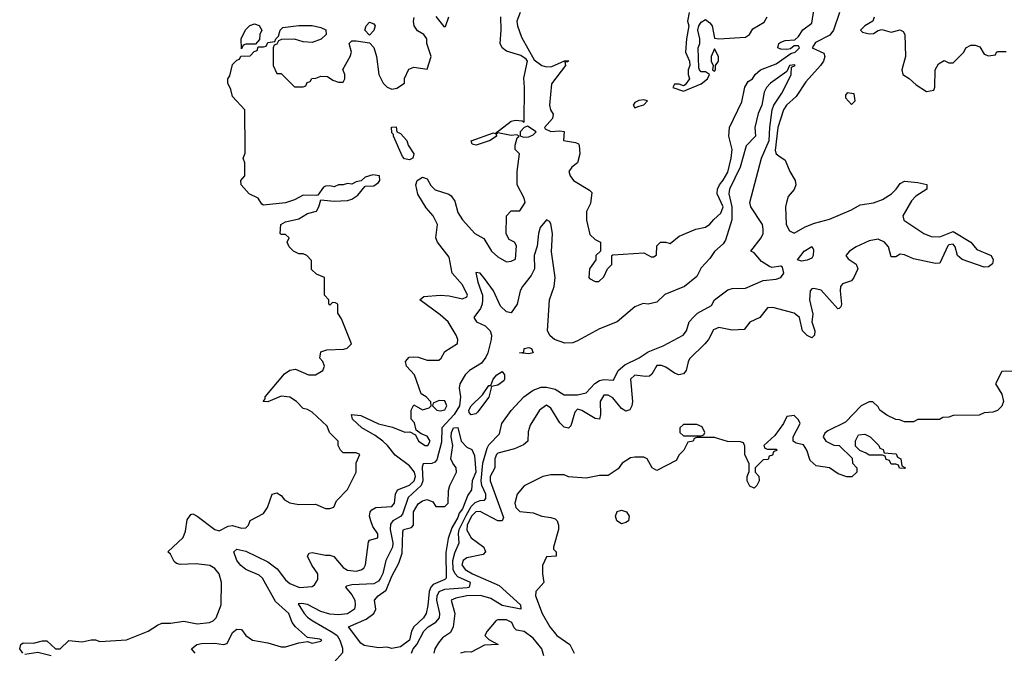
# Model space of a CAD drawing. Header units: inches. Extents: x 2380249 to 2585472, y 382747 to 546448.
# Tile 260 of 626: x 2464027 to 2468481, y 513050 to 515917. Entities that reach past the tile are written whole.
import ezdxf

# ---------------------------------------------------------------- set-up
doc = ezdxf.new("R2010")
doc.units = ezdxf.units.IN
doc.header["$MEASUREMENT"] = 0
doc.layers.add('C4561', color=7, linetype='Continuous')

msp = doc.modelspace()

# ---------------------------------------------------------------- linework, layer by layer
at = {"layer": 'C4561', "color": 4}
for points, elevation in [([(2466290.8, 515950), (2466276, 515910), (2466279.1, 515890), (2466297.6, 515837.6), (2466355.2, 515735.2), (2466390, 515710.5), (2466410, 515703.8), (2466433.8, 515706.2), (2466491.1, 515731.1), (2466511.6, 515731.6), (2466506, 515726), (2466494, 515726), (2466496, 515710), (2466432.8, 515627.2), (2466423.7, 515530), (2466428.8, 515508.8), (2466440.7, 515490), (2466437.3, 515470), (2466401, 515430), (2466404, 515424), (2466430, 515410.7), (2466470, 515414), (2466490, 515410.8), (2466486.8, 515370), (2466541, 515361), (2466555.3, 515355.3), (2466558, 515350), (2466561, 515310), (2466551.3, 515270), (2466524.7, 515250), (2466511.3, 515230), (2466518, 515210), (2466532, 515190), (2466605.4, 515145.4), (2466614.8, 515134.8), (2466610, 515086), (2466592, 515050), (2466592, 515010), (2466606, 514946), (2466630, 514922), (2466654, 514910), (2466654, 514870), (2466634, 514850), (2466634, 514830), (2466604.7, 514790), (2466602, 514750), (2466605.4, 514745.4), (2466630, 514732), (2466647.3, 514732.7), (2466670, 514754), (2466686, 514790), (2466706, 514810), (2466706, 514850), (2466710, 514854), (2466850, 514862), (2466883.6, 514843.6), (2466896.4, 514843.6), (2466907.3, 514852.7), (2466910, 514894), (2466926, 514910), (2466950, 514911.3), (2466970, 514904.7), (2467010, 514938), (2467086, 514970), (2467130, 514978), (2467150, 514991.3), (2467166.6, 515013.4), (2467198.9, 515041.1), (2467209.3, 515070), (2467182, 515130), (2467184.5, 515150), (2467193.3, 515170), (2467210, 515190.5), (2467230, 515227.3), (2467245.4, 515290), (2467249.6, 515330), (2467235.1, 515390), (2467237.6, 515430), (2467294.5, 515545.5), (2467308, 515612), (2467322.4, 515637.6), (2467342, 515650), (2467354, 515670), (2467379, 515690), (2467450, 515717.6), (2467515.2, 515764.8), (2467536, 515770), (2467555.1, 515790), (2467550, 515799), (2467539.3, 515799.3), (2467530, 515799.3), (2467514, 515786), (2467498, 515782), (2467470, 515783.6), (2467457.2, 515790), (2467460.7, 515810), (2467470, 515816), (2467490, 515823.7), (2467533.2, 515826.8), (2467550, 515841), (2467570, 515871), (2467610, 515902), (2467621.1, 515970)], 52), ([(2464041.2, 513050), (2464027.3, 513070), (2464033.2, 513090), (2464043, 513097), (2464090, 513095.5), (2464130, 513106.8), (2464150, 513106), (2464190, 513071), (2464210, 513071), (2464250, 513107.3), (2464310, 513102), (2464350.7, 513110.7), (2464370, 513110.8), (2464390, 513104), (2464510, 513110.8), (2464609.1, 513150.9), (2464650, 513178), (2464670, 513186), (2464710, 513186), (2464770, 513196), (2464830, 513182.8), (2464886, 513190), (2464903.2, 513196.8), (2464916, 513210), (2464939, 513270), (2464939.6, 513370), (2464929.6, 513409.6), (2464910, 513434), (2464886.8, 513446.8), (2464825.5, 513454.5), (2464752.7, 513452.7), (2464737.2, 513457.2), (2464726, 513466), (2464710, 513498), (2464698, 513510), (2464766.3, 513573.7), (2464777, 513603), (2464785.6, 513654.4), (2464802, 513678), (2464810, 513681), (2464830, 513670.8), (2464910, 513610.7), (2464930, 513604), (2464970, 513624.9), (2464990, 513627.7), (2465030, 513616), (2465050, 513618), (2465062, 513630), (2465070, 513651.3), (2465130, 513682), (2465148.7, 513710), (2465168.7, 513770), (2465190, 513776), (2465210, 513764.7), (2465224.9, 513744.9), (2465250, 513731), (2465290, 513722.8), (2465365.4, 513725.4), (2465410, 513704.7), (2465430, 513704.7), (2465448.4, 513711.6), (2465460.2, 513739.8), (2465510, 513791.3), (2465548.7, 513870), (2465548.7, 513911.3), (2465566, 513950), (2465550, 513958), (2465490, 513958), (2465478, 513970), (2465468, 513990), (2465468, 514010), (2465429.4, 514049.4), (2465418, 514078), (2465350, 514142), (2465330, 514154), (2465310, 514158), (2465279, 514190), (2465250, 514209.2), (2465210, 514213.2), (2465150, 514188.7), (2465128, 514190), (2465138, 514202), (2465138, 514210), (2465225.6, 514314.4), (2465249.1, 514330.9), (2465275.3, 514335.3), (2465334, 514310), (2465366, 514310), (2465398, 514330), (2465406, 514350), (2465398, 514370), (2465385.2, 514385.2), (2465390, 514414), (2465416.4, 514423.6), (2465493.6, 514426.4), (2465508.9, 514431.1), (2465528, 514450), (2465483.1, 514563.1), (2465466, 514590), (2465466, 514630), (2465456.4, 514636.4), (2465442, 514638), (2465430, 514626), (2465426, 514630), (2465426, 514650), (2465406, 514670), (2465406, 514750), (2465370, 514766), (2465347.3, 514787.3), (2465347.3, 514827.3), (2465326, 514850), (2465310, 514858), (2465290, 514858), (2465266, 514870), (2465246, 514890), (2465238, 514910), (2465246, 514930), (2465230, 514946), (2465210, 514946), (2465206, 514950), (2465208, 514990), (2465230, 515002), (2465290, 515016), (2465330, 515040.7), (2465369.4, 515050.6), (2465380.9, 515070), (2465390, 515102), (2465450, 515096.3), (2465510, 515098.8), (2465530, 515104.7), (2465557.5, 515122.5), (2465590, 515164.7), (2465630, 515166), (2465650, 515181), (2465657.2, 515190), (2465655.3, 515210), (2465625.2, 515214.8), (2465590, 515204), (2465571.3, 515188.7), (2465550, 515184), (2465530, 515172.7), (2465510, 515176), (2465490, 515169.3), (2465470, 515169.3), (2465450, 515160.9), (2465430, 515166), (2465410, 515163.7), (2465400.9, 515159.1), (2465376, 515124), (2465370, 515122), (2465310, 515122.7), (2465270, 515102.7), (2465230, 515089.3), (2465130, 515078), (2465122, 515082), (2465106, 515110), (2465066, 515130), (2465028.7, 515170), (2465028, 515190), (2465046, 515210), (2465046, 515270), (2465038, 515290), (2465047.3, 515312.7), (2465048, 515330), (2465046, 515510), (2464989.3, 515569.3), (2464982, 515602), (2464968.7, 515630), (2464969.2, 515650), (2464977.2, 515662.8), (2464990, 515714), (2465010, 515734), (2465022, 515738), (2465027.3, 515752.7), (2465070, 515754), (2465087.3, 515772.7), (2465102, 515778), (2465106, 515794), (2465130, 515794), (2465142, 515798), (2465150, 515814), (2465182, 515818), (2465186, 515830), (2465198, 515842), (2465206, 515870), (2465218, 515882), (2465290, 515890.8), (2465350, 515890.8), (2465390, 515882), (2465411.6, 515871.6), (2465414, 515850), (2465390.9, 515829.1), (2465350, 515814), (2465310, 515817.2), (2465270, 515828.7), (2465212, 515828), (2465198, 515822), (2465190, 515806), (2465178, 515802), (2465174, 515790), (2465174, 515710), (2465190, 515674), (2465210, 515674), (2465270, 515614), (2465310, 515614), (2465322, 515618), (2465327.3, 515632.7), (2465342, 515638), (2465348.4, 515651.6), (2465367.3, 515652.7), (2465390, 515662), (2465419.6, 515659.6), (2465443.6, 515643.6), (2465470, 515634), (2465490, 515634), (2465498, 515650), (2465498, 515670), (2465488.4, 515691.6), (2465522, 515750), (2465528.7, 515770), (2465518, 515810), (2465530, 515822), (2465550, 515822), (2465610, 515812), (2465630, 515792), (2465641, 515750), (2465652, 515670), (2465671.3, 515630), (2465690, 515611.3), (2465710, 515602.8), (2465732.9, 515607.1), (2465768, 515630), (2465768.4, 515651.6), (2465787.3, 515692.7), (2465810, 515702), (2465870, 515694), (2465888, 515750), (2465868.7, 515810), (2465868.7, 515830), (2465855.3, 515850), (2465827.3, 515867.3), (2465812.3, 515890), (2465809.2, 515910), (2465812.5, 515927.5)], 56), ([(2464821.2, 513050), (2464805.2, 513070), (2464829.2, 513090), (2464850, 513094.6), (2464910, 513096), (2464950, 513090.4), (2464965.4, 513094.6), (2464990, 513144), (2465010, 513159.3), (2465030, 513157.3), (2465050.6, 513130), (2465081, 513110), (2465150, 513097), (2465210, 513079.1), (2465230, 513078.8), (2465290, 513097.3), (2465330, 513102.8), (2465350, 513096), (2465390, 513104.7), (2465394, 513110), (2465385.4, 513114.6), (2465330, 513122), (2465275.1, 513170), (2465259.5, 513190), (2465244.5, 513230), (2465184.2, 513284.2), (2465125.6, 513390), (2465110, 513404.2), (2465049.7, 513429.7), (2465028.1, 513448.1), (2465009.3, 513470), (2464995.3, 513510), (2465010, 513521), (2465050, 513512.7), (2465150, 513464.4), (2465191.6, 513431.6), (2465230, 513383), (2465250, 513365.5), (2465292.5, 513347.5), (2465350, 513352), (2465360.4, 513359.6), (2465376, 513384), (2465376, 513410), (2465349.3, 513449.3), (2465329, 513490), (2465336.4, 513503.6), (2465350, 513506), (2465410, 513494), (2465430, 513494.8), (2465447.9, 513487.9), (2465490, 513439.1), (2465510, 513426.7), (2465550, 513422.4), (2465571.7, 513428.3), (2465584.1, 513435.9), (2465592.3, 513450), (2465605.6, 513554.4), (2465610, 513562), (2465647.3, 513572.7), (2465648, 513590), (2465624.5, 513624.5), (2465615.1, 513650), (2465609.6, 513670), (2465612.7, 513690), (2465620.1, 513699.9), (2465638, 513710), (2465710, 513714.8), (2465722.7, 513730), (2465727.3, 513770), (2465737, 513790), (2465790, 513811.6), (2465811.8, 513830), (2465817.1, 513850), (2465812.7, 513870), (2465790, 513899.1), (2465726, 513946), (2465690.8, 513990.8), (2465670, 514009.7), (2465635.3, 514035.3), (2465574.5, 514070), (2465533.2, 514110), (2465528.7, 514130), (2465570, 514125.5), (2465650, 514088.4), (2465713.8, 514073.8), (2465770, 514051), (2465792, 514052), (2465818, 514038), (2465831.3, 514010), (2465862, 513990), (2465873.2, 513990), (2465884, 514010), (2465870, 514032.7), (2465843.1, 514043.1), (2465820.2, 514060.2), (2465813.2, 514093.2), (2465798, 514110), (2465798, 514150), (2465810, 514174), (2465850, 514152), (2465879, 514161), (2465888, 514170), (2465887.3, 514187.3), (2465866, 514210), (2465844, 514224), (2465812.7, 514310), (2465777.2, 514350), (2465773.2, 514370), (2465789.2, 514390), (2465810, 514392.2), (2465830.4, 514390.4), (2465870, 514376.3), (2465923.1, 514376.9), (2465933.6, 514386.4), (2465950, 514416), (2466008, 514452), (2466008.7, 514470), (2466002, 514490), (2465965.2, 514550), (2465930, 514582), (2465838, 514650), (2465855.3, 514664.7), (2465930, 514670.6), (2465970, 514668.4), (2466030, 514653.4), (2466050, 514662.8), (2466053.6, 514670), (2466030, 514717.2), (2465984, 514770), (2465970, 514842), (2465917, 514910), (2465909.5, 514930), (2465917.6, 514990), (2465897, 515030), (2465866.2, 515066.2), (2465828.5, 515128.5), (2465819.5, 515170), (2465826, 515190), (2465850, 515204.9), (2465870, 515197.3), (2465887, 515167), (2465907.2, 515147.2), (2465968.1, 515128.1), (2465979.5, 515119.5), (2465996.4, 515096.4), (2466010, 515044.7), (2466030, 515011), (2466086, 514950), (2466126.8, 514926.8), (2466161, 514870), (2466190, 514844.7), (2466230, 514822), (2466250, 514824.7), (2466270, 514834), (2466274.6, 514894.6), (2466266, 514910), (2466242, 514922), (2466228, 514948), (2466228.7, 515030), (2466250, 515052), (2466290, 515052), (2466313.2, 515090), (2466308.7, 515110), (2466278, 515170), (2466278, 515230), (2466288.7, 515310), (2466269, 515330), (2466269.2, 515349.2), (2466278, 515382), (2466286, 515390), (2466276.4, 515396.4), (2466250, 515393.2), (2466190, 515406), (2466182, 515398), (2466184.7, 515390), (2466156, 515370), (2466092, 515350), (2466074.6, 515354.6), (2466069.4, 515369.4), (2466170, 515404.7), (2466178, 515402), (2466250, 515458), (2466270, 515462.8), (2466299.8, 515459.8), (2466310, 515454), (2466311.6, 515610), (2466307.9, 515652.1), (2466324, 515730), (2466318.6, 515738.6), (2466294.8, 515754.8), (2466230, 515775.1), (2466209.7, 515789.7), (2466200.7, 515810), (2466206, 515870), (2466203.7, 515930)], 52), ([(2467735.8, 515950), (2467708.2, 515870), (2467692.6, 515847.4), (2467626.5, 515813.5), (2467612.4, 515790), (2467665.1, 515765.1), (2467668.8, 515750), (2467663.7, 515730), (2467650.3, 515709.7), (2467583.4, 515636.6), (2467540.5, 515570), (2467495.5, 515530), (2467483.1, 515510), (2467456.5, 515430), (2467445.1, 515325.1), (2467450, 515311), (2467460.7, 515300.7), (2467490, 515282), (2467510.9, 515230.9), (2467536, 515190), (2467538, 515170), (2467530.9, 515149.1), (2467503.5, 515116.5), (2467496, 515090), (2467491.3, 515070), (2467494, 514990), (2467510, 514962), (2467530, 514952), (2467580.2, 514979.8), (2467622.9, 514997.1), (2467690, 515014), (2467790, 515057.1), (2467830, 515079.3), (2467890, 515088.4), (2467930, 515103), (2467971.3, 515128.7), (2467992.7, 515150), (2468010, 515176), (2468030, 515186.8), (2468090, 515181), (2468130.9, 515170.9), (2468131.3, 515150), (2468081.1, 515118.9), (2468061.7, 515098.3), (2468022.8, 515030), (2468026.8, 515010), (2468118, 514950), (2468150, 514936.3), (2468190, 514934), (2468250, 514958.8), (2468330, 514910.7), (2468357.6, 514877.6), (2468422, 514850), (2468430.7, 514830), (2468427.9, 514812.1), (2468410, 514799.5), (2468390, 514797.6), (2468290, 514832.3), (2468269.3, 514850), (2468259.3, 514890), (2468250, 514901.2), (2468230, 514899), (2468225.8, 514894.2), (2468190, 514815.3), (2468170, 514814), (2468070, 514834.5), (2468030, 514852.7), (2468010, 514856), (2467990, 514844), (2467970, 514844), (2467957.2, 514890), (2467939, 514910), (2467910, 514923.7), (2467870, 514917.2), (2467811, 514890), (2467781, 514870), (2467764.7, 514850), (2467775.3, 514835.3), (2467811.1, 514811.1), (2467818, 514790), (2467801, 514750), (2467790, 514735.3), (2467750, 514722), (2467741, 514710), (2467738.8, 514690), (2467744.7, 514630), (2467742, 514618), (2467734, 514610), (2467729, 514609), (2467653.4, 514693.4), (2467619.8, 514700.2), (2467610, 514699), (2467602.8, 514690), (2467600.7, 514650), (2467615.3, 514584.7), (2467611.3, 514550), (2467624.7, 514510), (2467622, 514490), (2467610, 514478), (2467590, 514488.7), (2467568.7, 514510), (2467555.3, 514570), (2467530, 514589), (2467434.6, 514614.6), (2467410, 514613.2), (2467376, 514570), (2467330.7, 514549.3), (2467304.7, 514515.3), (2467250, 514512.3), (2467190, 514524.5), (2467165.5, 514514.5), (2467142.8, 514470), (2467126.8, 514450), (2467058, 514382), (2467050.7, 514369.3), (2467042.8, 514330), (2467030, 514314), (2467009.5, 514309.5), (2466990, 514317.2), (2466950, 514345.2), (2466930, 514352.7), (2466910, 514352.7), (2466887.3, 514312.7), (2466876.3, 514303.7), (2466858, 514302), (2466810, 514309), (2466791, 514290), (2466799.5, 514190), (2466797.1, 514170), (2466787.7, 514152.3), (2466770, 514146), (2466750, 514158), (2466710, 514206.6), (2466690, 514218.4), (2466670, 514218), (2466653, 514190), (2466654.9, 514130), (2466650, 514109), (2466630, 514112.7), (2466570, 514149.3), (2466550, 514154.5), (2466539.3, 514140.7), (2466519.9, 514080.1), (2466510, 514069), (2466490, 514072.7), (2466470, 514092.3), (2466430, 514159), (2466410, 514172.7), (2466378.8, 514150), (2466336.8, 514083.2), (2466327.1, 514052.9), (2466326, 514010), (2466305.8, 513994.2), (2466265.3, 513974.7), (2466190, 513955.6), (2466183.8, 513950), (2466177.1, 513930), (2466177.3, 513890), (2466154.9, 513850), (2466155.3, 513830), (2466215.6, 513664.4), (2466210.4, 513649.6), (2466190, 513649.7), (2466110, 513692.3), (2466090, 513689.8), (2466071.4, 513670), (2466052.2, 513630), (2466050, 513606.8), (2466070, 513573), (2466127.3, 513530), (2466134.8, 513510), (2466123.5, 513496.5), (2466050, 513481.6), (2466033.4, 513470), (2466027.4, 513450), (2466042, 513430), (2466076.3, 513410), (2466196.6, 513356.6), (2466293.4, 513270), (2466294, 513250), (2466210, 513267.1), (2466158.5, 513298.5), (2466111.5, 513311.5), (2466050.3, 513309.7), (2466000.6, 513299.4), (2465978.8, 513290), (2465995.5, 513230), (2465988.5, 513170), (2465975.8, 513144.2), (2465939.9, 513120.1), (2465921.8, 513098.2), (2465905.5, 513070), (2465900.5, 513050)], 52), ([(2465910, 515932), (2465946.4, 515886.4), (2465952.9, 515887.1), (2465969, 515930)], 56), ([(2467056.4, 515950), (2467048, 515910), (2467054, 515890), (2467043, 515830), (2467039.1, 515770), (2467057.3, 515730), (2467058.8, 515710), (2467051.3, 515690), (2467051.3, 515670), (2467058, 515650), (2467038, 515622), (2467030, 515618), (2467010, 515626), (2466990, 515626), (2466982, 515610), (2467030, 515594), (2467110, 515626.8), (2467139, 515650), (2467148, 515670), (2467130, 515682), (2467110, 515682), (2467102, 515690), (2467100.2, 515700.2), (2467096.2, 515790), (2467103.7, 515810), (2467103.7, 515830), (2467094.5, 515870), (2467099.3, 515890), (2467110, 515906), (2467130, 515918.8), (2467150, 515902.8), (2467159.1, 515890), (2467170, 515834), (2467190, 515831.3), (2467310, 515838), (2467328, 515850), (2467344, 515876), (2467394.6, 515905.4), (2467409, 515930)], 56), ([(2467892, 515928), (2467886, 515910), (2467850, 515889.2), (2467830.8, 515870), (2467840.4, 515860.4), (2467870, 515853), (2467890, 515855.5), (2467910, 515868), (2467927.5, 515872.5), (2467970, 515860.7), (2468010, 515870.7), (2468023.6, 515863.6), (2468031.3, 515850), (2468034.8, 515750), (2468018, 515690), (2468022, 515670), (2468051.1, 515651.1), (2468082, 515622), (2468130, 515592), (2468162, 515598), (2468167.3, 515612.7), (2468168, 515690), (2468183.1, 515716.9), (2468210, 515732), (2468230, 515722), (2468250, 515722), (2468298, 515770), (2468308, 515790), (2468330, 515802), (2468350, 515802), (2468370, 515794), (2468390, 515762), (2468410, 515754), (2468442, 515758), (2468446, 515770), (2468452.7, 515772.7), (2468490, 515774)], 56), ([(2465799.3, 513050), (2465807, 513070), (2465823.2, 513090), (2465854.9, 513150), (2465875.8, 513170), (2465909.2, 513190.8), (2465926.7, 513210), (2465927.4, 513230), (2465913.8, 513290), (2465915.2, 513310), (2465925.3, 513330), (2465950, 513340.3), (2466052, 513348), (2466061, 513350), (2466064, 513356), (2466067.3, 513370), (2466010, 513396.5), (2465996.5, 513410), (2465987.9, 513430), (2465986.3, 513470), (2465995, 513505), (2466016, 513550), (2466012.1, 513590), (2466015, 513610), (2466046.6, 513673.4), (2466070, 513714), (2466087.4, 513732.6), (2466110, 513741.7), (2466130, 513743.6), (2466136.4, 513750), (2466135.8, 513770), (2466118.4, 513810), (2466115.2, 513830), (2466122.3, 513910), (2466141.6, 513978.4), (2466150, 513993), (2466197.3, 514042.7), (2466208.5, 514090), (2466250, 514149.4), (2466308, 514210), (2466350, 514240.5), (2466385.8, 514254.1), (2466410, 514254.7), (2466450, 514244.7), (2466490, 514219.5), (2466550, 514219.7), (2466590, 514229.4), (2466629, 514271), (2466650, 514284.7), (2466670, 514289.7), (2466714, 514286), (2466734, 514330), (2466764.1, 514355.9), (2466830, 514387.8), (2466870, 514414.8), (2466938.4, 514441.6), (2467028.2, 514490), (2467044.4, 514510), (2467056.3, 514550), (2467073.4, 514570), (2467094, 514590), (2467156.1, 514623.9), (2467171, 514650), (2467230, 514694.5), (2467250, 514700.9), (2467310, 514702.7), (2467390, 514737.2), (2467450, 514742.7), (2467470.8, 514750), (2467484.7, 514770), (2467478, 514798), (2467470, 514802), (2467430, 514796), (2467419.8, 514799.8), (2467383.4, 514823.4), (2467350, 514862), (2467334, 514870), (2467381, 514930), (2467390.5, 514950), (2467390.5, 514969.5), (2467386.8, 514990), (2467334.8, 515070), (2467330.8, 515090), (2467382.8, 515290), (2467418.2, 515370), (2467420.2, 515430), (2467431.3, 515510), (2467438.5, 515530), (2467475.4, 515584.6), (2467510, 515653.2), (2467516.5, 515670), (2467518, 515702), (2467536, 515710), (2467533.4, 515713.4), (2467509.9, 515710.1), (2467497.4, 515682.6), (2467423.5, 515630), (2467405.1, 515610), (2467395.1, 515590), (2467384, 515530), (2467367.7, 515492.3), (2467353.1, 515430), (2467355.8, 515390), (2467313.3, 515346.7), (2467286.2, 515250), (2467238.2, 515150), (2467234.8, 515130), (2467248.2, 515070), (2467248.9, 515011.1), (2467220.7, 514919.3), (2467210, 514903), (2467171, 514869), (2467150, 514837.3), (2467110, 514794), (2467090, 514754.8), (2467034, 514710), (2466946.2, 514673.8), (2466910, 514639.1), (2466870, 514630.4), (2466847.7, 514632.3), (2466810, 514618.4), (2466730, 514550.6), (2466650, 514519.1), (2466550, 514464.4), (2466530, 514455.5), (2466493.2, 514453.2), (2466446, 514470), (2466426.9, 514486.9), (2466415.5, 514510), (2466423.7, 514650), (2466444.4, 514710), (2466450.3, 514750), (2466432.8, 514867.2), (2466438, 514950), (2466430, 514994), (2466423.6, 515003.6), (2466410, 515011.3), (2466382.4, 514977.6), (2466374.5, 514950), (2466368.2, 514891.8), (2466354, 514850), (2466356.2, 514790), (2466340.7, 514759.3), (2466302, 514710), (2466291.3, 514690), (2466277, 514630), (2466250, 514591.3), (2466230, 514596), (2466201.7, 514621.7), (2466170.3, 514690), (2466130, 514746.8), (2466110, 514771), (2466090, 514774), (2466099.5, 514730), (2466120.5, 514670), (2466121.3, 514650), (2466119.7, 514630), (2466111.6, 514610), (2466081.2, 514570), (2466093.2, 514550), (2466132.2, 514532.3), (2466155.6, 514510), (2466161.3, 514490), (2466159.7, 514470), (2466144.7, 514410), (2466136.3, 514390), (2466116.4, 514363.6), (2466062.4, 514330), (2466043, 514310), (2466018, 514270), (2466015.1, 514250), (2466022, 514210), (2466016.8, 514170), (2465992.8, 514130), (2465936.8, 514070), (2465935.2, 514004.8), (2465914.8, 513925.2), (2465905.4, 513914.6), (2465891, 513909), (2465852.7, 513907.3), (2465847.8, 513892.2), (2465851, 513830), (2465843.1, 513810), (2465784.5, 513755.5), (2465759.7, 513680.3), (2465750.5, 513669.4), (2465714.7, 513650), (2465704.8, 513635.2), (2465703.1, 513610), (2465714.6, 513550), (2465713.6, 513530), (2465683.5, 513470), (2465670, 513410.8), (2465659.7, 513390), (2465650, 513377), (2465630, 513364.9), (2465530, 513360.5), (2465505.4, 513354.6), (2465501.2, 513350), (2465530, 513314), (2465542.9, 513290), (2465545.1, 513270), (2465542, 513250), (2465510.8, 513229.2), (2465470, 513224.7), (2465430, 513227.9), (2465390, 513239.6), (2465330, 513271.3), (2465304.2, 513275.8), (2465286.6, 513273.4), (2465314, 513230), (2465330, 513214), (2465350, 513198.3), (2465444.6, 513144.6), (2465463, 513130), (2465475.1, 513110), (2465487, 513073), (2465487.2, 513052.8), (2465449.8, 513010.2)], 48), ([(2468568.4, 514328.4), (2468470, 514326), (2468442, 514270), (2468470, 514222), (2468477.3, 514190), (2468470, 514168.7), (2468450, 514149), (2468430, 514142), (2468390, 514138), (2468367.3, 514127.3), (2468250, 514126), (2468230, 514118), (2468203.6, 514116.4), (2468188.4, 514108.4), (2468090, 514108), (2468070, 514098), (2468030, 514098), (2468007.3, 514107.3), (2467990, 514108), (2467950, 514128), (2467918, 514150), (2467910, 514166), (2467887.3, 514187.3), (2467870, 514188), (2467834, 514170), (2467763.6, 514096.4), (2467683.6, 514056.4), (2467670, 514046), (2467662, 514030), (2467674, 514010), (2467710, 513992), (2467734, 513990), (2467792.7, 513932.7), (2467794, 513910), (2467814, 513890), (2467814, 513870), (2467791.6, 513848.4), (2467768.9, 513848.9), (2467730, 513862), (2467690, 513889), (2467630, 513899), (2467602.7, 513922.7), (2467588.7, 513970), (2467572.9, 513992.9), (2467540.4, 514000.4), (2467526, 514010), (2467526, 514030), (2467558, 514090), (2467550, 514106), (2467530, 514126), (2467498, 514122), (2467482, 514090), (2467443.6, 514036.4), (2467394, 513990), (2467398, 513978), (2467410, 513974), (2467450, 513974), (2467454, 513970), (2467438, 513962), (2467432.7, 513947.3), (2467418, 513942), (2467412.7, 513927.3), (2467390, 513926), (2467354, 513890), (2467354, 513870), (2467371.6, 513851.6), (2467372, 513830), (2467362, 513810), (2467350, 513798), (2467330, 513806), (2467318, 513830), (2467318, 513850), (2467327.3, 513872.7), (2467327.3, 513907.3), (2467308, 513950), (2467307.3, 513987.3), (2467302, 514002), (2467287.3, 514007.3), (2467228.9, 514008.9), (2467170, 514026), (2467090, 514026), (2467078, 514022), (2467074, 514010), (2467050, 514006), (2467031.3, 513970), (2467011.1, 513948.9), (2466996.9, 513923.1), (2466910, 513878), (2466888.9, 513888.9), (2466866, 513930), (2466850, 513938), (2466810, 513938), (2466790, 513935.3), (2466752, 513910), (2466734.4, 513885.6), (2466690, 513855.3), (2466650, 513855.3), (2466590, 513842), (2466510, 513848), (2466490, 513858), (2466430, 513858), (2466394, 513850), (2466310, 513808), (2466278, 513770), (2466266.8, 513730), (2466271.3, 513710), (2466290, 513691.3), (2466350, 513686), (2466390, 513671), (2466430, 513664.7), (2466450, 513658), (2466458, 513650), (2466464.7, 513630), (2466464.7, 513610), (2466442, 513530), (2466442, 513522), (2466454, 513510), (2466454, 513490), (2466410, 513486), (2466392.7, 513447.3), (2466392, 513410), (2466398, 513370), (2466362, 513330), (2466361, 513310), (2466390.6, 513230), (2466425.5, 513170), (2466457.3, 513130), (2466516.3, 513090), (2466536.3, 513050)], 56), ([(2466398, 513038), (2466389.3, 513070), (2466350, 513119.3), (2466310, 513149), (2466274.6, 513154.6), (2466264.7, 513164.7), (2466253.2, 513190), (2466230, 513201.2), (2466190, 513202), (2466182, 513198), (2466142, 513150), (2466132, 513130), (2466150, 513112), (2466192, 513090), (2466130, 513087), (2466070, 513055.1), (2466044, 513056), (2466022, 513050)], 56), ([(2464170, 513038), (2464110, 513054), (2464050, 513045.1)], 56)]:
    msp.add_lwpolyline(points, dxfattribs=dict(at, elevation=elevation))
for points, elevation in [([(2465030, 515786), (2465028.7, 515830), (2465049.1, 515870.9), (2465069.1, 515890.9), (2465090, 515898), (2465111.3, 515891.3), (2465122, 515870), (2465114, 515850), (2465112.7, 515827.3), (2465094, 515806), (2465050, 515806), (2465038, 515802)], 56), ([(2465610, 515848), (2465589, 515870), (2465594, 515890), (2465610, 515906), (2465630, 515898), (2465634.8, 515890), (2465630, 515868)], 56), ([(2467170, 515786), (2467156, 515750), (2467156, 515730), (2467164.7, 515710), (2467162, 515690), (2467170, 515684.7), (2467175.3, 515690), (2467175.3, 515710), (2467188.7, 515730), (2467188.7, 515750)], 56), ([(2466850, 515554.5), (2466828.1, 515551.9), (2466810, 515542), (2466802.8, 515530), (2466810, 515518), (2466830, 515526), (2466850, 515532), (2466868, 515550)], 56), ([(2467770, 515586), (2467763.6, 515576.4), (2467763.6, 515563.6), (2467790, 515534), (2467806, 515550), (2467802, 515582)], 56), ([(2465790, 515283.6), (2465767.8, 515287.8), (2465758.6, 515298.6), (2465718, 515390), (2465718, 515398), (2465710, 515406), (2465709, 515431), (2465730, 515432), (2465734, 515410), (2465750, 515402), (2465778, 515370), (2465784.7, 515350), (2465810.4, 515310), (2465806, 515290)], 52), ([(2466324.7, 515435.3), (2466310, 515428.7), (2466291.3, 515410), (2466292, 515392), (2466306, 515386), (2466330, 515387.7), (2466350, 515396), (2466364, 515410)], 52), ([(2467564, 514824), (2467546, 514830), (2467575.3, 514870), (2467610.7, 514890.7), (2467618, 514878), (2467616, 514850), (2467610, 514838), (2467590, 514829)], 48), ([(2466330, 514406), (2466288, 514410), (2466307.3, 514412.7), (2466308.7, 514430), (2466330, 514434), (2466342, 514430), (2466350, 514409.3)], 44), ([(2466070, 514129.4), (2466060.2, 514140.2), (2466059.3, 514150), (2466069.6, 514170), (2466120.2, 514219.8), (2466150, 514262), (2466158, 514262), (2466169.2, 514290), (2466185.2, 514310), (2466210, 514324.7), (2466221, 514310), (2466221, 514290), (2466216.8, 514283.2), (2466190, 514264), (2466162, 514258), (2466150, 514208.7), (2466098.5, 514141.5), (2466090, 514134)], 44), ([(2465925.4, 514194.6), (2465898, 514182), (2465894, 514170), (2465914, 514150), (2465930, 514146.8), (2465950, 514152), (2465959, 514170), (2465950, 514193.2)], 52), ([(2467090, 514086), (2467030, 514086), (2467014, 514070), (2467014, 514050), (2467030, 514034), (2467110, 514034), (2467122, 514038), (2467126, 514050), (2467114.6, 514074.6)], 56), ([(2465710, 513071.3), (2465690, 513077.7), (2465650, 513074.3), (2465584.9, 513084.9), (2465570, 513096), (2465514, 513170), (2465595.2, 513204.8), (2465629.5, 513230), (2465638.4, 513250), (2465632.7, 513290), (2465649, 513310), (2465684.7, 513335.3), (2465710, 513398.8), (2465742.7, 513457.3), (2465756.9, 513503.1), (2465760.1, 513599.9), (2465764, 513610), (2465800.4, 513619.6), (2465808.7, 513630), (2465808.5, 513690), (2465830, 513726.8), (2465850, 513740.7), (2465870, 513746), (2465896, 513736), (2465910, 513714), (2465950, 513714), (2465966, 513730), (2465967.3, 513787.3), (2465972.7, 513810), (2466002.7, 513870), (2466001.2, 513890), (2465986, 513910), (2465978, 513930), (2465987.3, 513990), (2465978.4, 514030), (2465980.7, 514050), (2465990, 514070.4), (2466010, 514071.3), (2466024.7, 514010), (2466050, 513982.8), (2466073, 513973), (2466085.1, 513945.1), (2466090.1, 513870), (2466074.3, 513830), (2466070.4, 513790), (2466053.9, 513766.1), (2466030, 513703.7), (2466015.6, 513684.4), (2466010, 513664.5), (2465982, 513618), (2465965.3, 513570), (2465954.3, 513505.7), (2465956.5, 513390), (2465950, 513383.5), (2465898, 513362), (2465887, 513350), (2465879, 513330), (2465874.3, 513265.7), (2465866.7, 513230), (2465854, 513210), (2465810.2, 513169.8), (2465800.3, 513150), (2465790, 513109.7), (2465750, 513079.2)], 44), ([(2468030, 513886), (2468007.3, 513887.3), (2468002, 513902), (2467990, 513906), (2467970, 513906), (2467962, 513922), (2467947.3, 513927.3), (2467942, 513942), (2467930, 513946), (2467870, 513946), (2467856.4, 513956.4), (2467827.3, 513967.3), (2467808, 513988), (2467808.4, 514011.6), (2467822, 514038), (2467850, 514042), (2467874, 514030), (2467914, 513990), (2467918, 513978), (2467932.7, 513972.7), (2467938, 513958), (2467992.7, 513952.7), (2467998, 513938), (2468014, 513930), (2468018, 513898), (2468034, 513890)], 56), ([(2466750, 513635.3), (2466728, 513650), (2466722, 513670), (2466730, 513691.3), (2466750, 513698), (2466772, 513690), (2466784.7, 513670), (2466782, 513650), (2466770, 513642)], 56)]:
    msp.add_lwpolyline(points, close=True, dxfattribs=dict(at, elevation=elevation))

doc.saveas('drawing.dxf')
